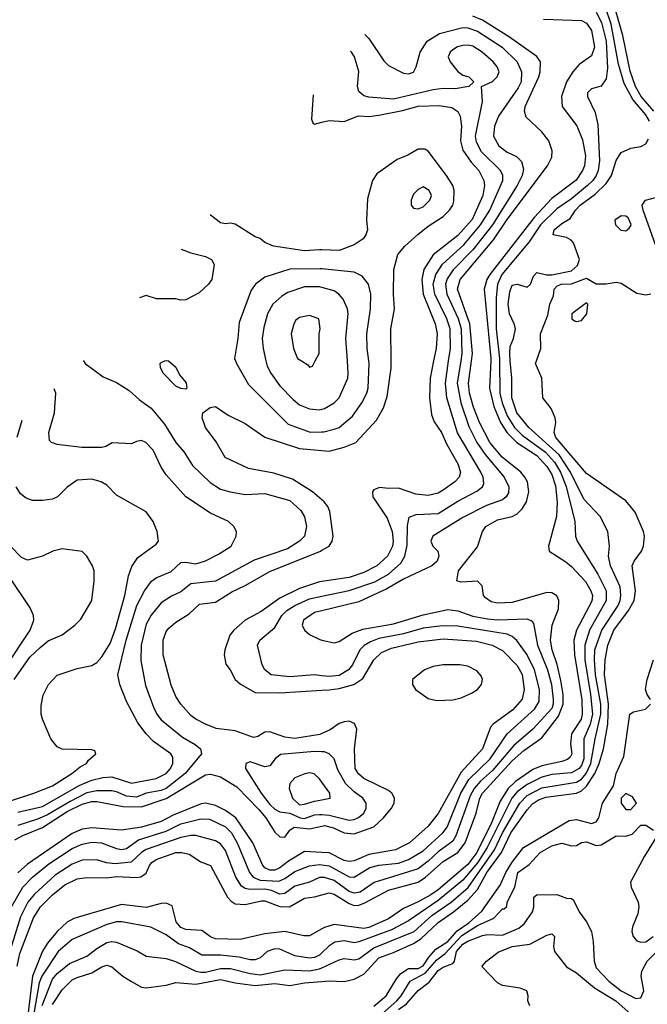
# Model space of a CAD drawing. Header units: inches. Extents: x 1793402 to 1900366, y 320852 to 470679.
# Tile 267 of 604: x 1828778 to 1831316, y 417396 to 421381. Entities that reach past the tile are written whole.
import ezdxf

# ---------------------------------------------------------------- set-up
doc = ezdxf.new("R2010")
doc.units = ezdxf.units.IN
doc.header["$MEASUREMENT"] = 0
for name, color, linetype in [('B8421', 7, 'Continuous'), ('B8422', 7, 'Continuous'), ('B8431', 7, 'Continuous'), ('B8432', 7, 'Continuous')]:
    doc.layers.add(name, color=color, linetype=linetype)

msp = doc.modelspace()

# ---------------------------------------------------------------- linework, layer by layer
at = {"layer": 'B8421', "color": 4}
for points, elevation in [([(1829035.3, 420000), (1829042, 419990), (1829115.5, 419935.5), (1829170, 419912.7), (1829220.1, 419880.1), (1829262, 419842), (1829310, 419809.3), (1829363.3, 419743.3), (1829410, 419669.2), (1829442.7, 419630), (1829476.6, 419576.6), (1829547.7, 419507.7), (1829590, 419480.9), (1829629.5, 419469.5), (1829690, 419459.5), (1829770, 419462.9), (1829870, 419434.5), (1829914.9, 419394.9), (1829929.5, 419369.5), (1829938, 419330), (1829929.3, 419290), (1829909.2, 419270), (1829860.7, 419239.3), (1829726.2, 419193.8), (1829570, 419108.2), (1829470, 419097.1), (1829430, 419065.5), (1829391.7, 419048.3), (1829350, 419020.7), (1829310, 418970.7), (1829290, 418934.8), (1829269.7, 418850), (1829267.7, 418787.7), (1829286.5, 418686.5), (1829319.1, 418599.1), (1829332.3, 418570), (1829350, 418546.6), (1829436.6, 418476.6), (1829487.7, 418447.7), (1829509.2, 418430), (1829513.2, 418410), (1829447.6, 418330), (1829370, 418269.1), (1829350, 418260.8), (1829290, 418250.2), (1829250, 418234.9), (1829210, 418237.7), (1829170, 418256), (1829150, 418260.2), (1829090, 418259.7), (1829050, 418251.2), (1828982.6, 418217.4), (1828890, 418162.6), (1828850, 418145.2), (1828770, 418120.2)], 308), ([(1829378, 420000), (1829379.6, 419999.6), (1829410, 419974), (1829423.6, 419943.6), (1829451.6, 419911.6), (1829454, 419890), (1829450, 419886), (1829430, 419888), (1829410, 419898), (1829358, 419950), (1829347.3, 419972.7), (1829346, 419990), (1829350, 419994), (1829365, 420000)], 304), ([(1829651.1, 420000), (1829654.8, 419990), (1829703.9, 419903.9), (1829863.4, 419743.4), (1829952.1, 419712.1), (1830000, 419712.3)], 308), ([(1829773.8, 420000), (1829778.8, 419978.8), (1829793.4, 419950), (1829830, 419898.8), (1829883.4, 419843.4), (1829910, 419822), (1829950, 419805.5), (1829990, 419802), (1830000, 419804.9)], 312), ([(1829917.8, 420000), (1829943.6, 419983.6), (1829950, 419974), (1829962, 419978), (1829973.3, 420000)], 316), ([(1828770, 418174), (1828870, 418196.5), (1829018.3, 418281.7), (1829070, 418302.7), (1829114.2, 418314.2), (1829150, 418317), (1829230, 418290.3), (1829330, 418310.3), (1829370, 418330.5), (1829387.3, 418350), (1829397.6, 418370), (1829396.6, 418396.6), (1829389.3, 418410), (1829319.3, 418459.3), (1829289.3, 418490), (1829255.3, 418535.3), (1829210, 418622), (1829182.7, 418690), (1829175.1, 418730), (1829208.2, 418870), (1829251.5, 419010), (1829282, 419070), (1829311.5, 419108.5), (1829330, 419122), (1829390, 419148), (1829430, 419184), (1829450, 419185.5), (1829490, 419178), (1829530, 419190.5), (1829582.5, 419217.5), (1829633.2, 419250), (1829654, 419290), (1829655.3, 419310), (1829644, 419330), (1829622, 419350), (1829550, 419383.7), (1829450, 419449.2), (1829370, 419539), (1829349.6, 419569.6), (1829318, 419638), (1829288, 419670), (1829270, 419677.2), (1829250, 419674), (1829230, 419664), (1829151.3, 419668.7), (1829126.4, 419653.6), (1829110, 419649.2), (1829029.5, 419649.5), (1828930, 419662), (1828906, 419670), (1828898, 419678), (1828895.3, 419710), (1828919, 419790), (1828924, 419870), (1828917.9, 419886.3)], 312), ([(1830000, 419438), (1829962.7, 419470), (1829880.8, 419520.8), (1829805.8, 419545.8), (1829703.9, 419563.9), (1829609.5, 419609.5), (1829572.5, 419672.5), (1829529, 419730), (1829515.3, 419770), (1829518, 419790), (1829548.4, 419811.6), (1829570, 419816), (1829620.7, 419780.7), (1829690, 419746), (1829770, 419690.7), (1829910, 419646), (1830000, 419637.3)], 304), ([(1828768.2, 419691.8), (1828787.7, 419760)], 316), ([(1828740.9, 418219.1), (1828835.3, 418250), (1828910, 418280.5), (1828988.7, 418330), (1829022.7, 418357.3), (1829048, 418370), (1829056.4, 418383.6), (1829086, 418410), (1829082, 418422), (1829070, 418426), (1828950, 418428), (1828930, 418438), (1828904, 418470), (1828869.4, 418550), (1828864.5, 418570), (1828864.8, 418604.8), (1828873.4, 418646.6), (1828894, 418690), (1828930, 418728), (1829010, 418754.4), (1829070, 418767.3), (1829090, 418779.1), (1829110, 418802), (1829143.3, 418856.7), (1829164.9, 418915.1), (1829202.6, 419050), (1829217.6, 419130), (1829231.6, 419168.4), (1829255.1, 419204.9), (1829330, 419258), (1829339, 419270), (1829334, 419310), (1829317.2, 419350), (1829290, 419388.7), (1829170, 419457.2), (1829130, 419497.2), (1829108, 419510), (1829070, 419521.2), (1829010, 419517.2), (1828970, 419489), (1828930.4, 419449.6), (1828910, 419440.9), (1828870, 419434.5), (1828830, 419435.1), (1828804.4, 419444.4), (1828781.4, 419461.5), (1828763.6, 419490)], 316), ([(1828713, 418750), (1828820.7, 418910), (1828835.1, 418950), (1828833.2, 418970), (1828820.1, 419000.1), (1828651.5, 419250)], 328), ([(1828755.1, 418710), (1828819.5, 418800.5), (1828860.1, 418839.9), (1828893.1, 418866.9), (1828950, 418890.7), (1829001.2, 418930), (1829025.4, 418954.6), (1829069.5, 419030), (1829079.5, 419110), (1829078.4, 419150), (1829072, 419170), (1829049.5, 419209.5), (1829030, 419229), (1828950, 419239.3), (1828912, 419230), (1828870, 419209), (1828810, 419194), (1828784.8, 419204.8), (1828740.9, 419250)], 324), ([(1830000, 418492.1), (1829991.6, 418488.4), (1829890, 418471.3), (1829850, 418476.9), (1829790, 418498.4), (1829770, 418497), (1829740.5, 418479.5), (1829724, 418476), (1829650, 418502.7), (1829572.1, 418512.1), (1829530, 418529.3), (1829490, 418549.3), (1829470, 418565.2), (1829429.2, 418610), (1829410, 418642), (1829390, 418688), (1829358, 418810), (1829358, 418870), (1829370, 418904.7), (1829381.2, 418918.8), (1829410, 418942.8), (1829463.6, 418976.4), (1829505.1, 419014.9), (1829570, 419023.8), (1829635.2, 419064.8), (1829690, 419090.4), (1829790, 419147), (1829994, 419230), (1830000, 419233.5)], 304), ([(1830000, 419107.5), (1829990, 419106), (1829910, 419078.9), (1829830, 419039.5), (1829754.5, 418985.5), (1829690, 418950.4), (1829644.5, 418910), (1829628, 418890), (1829607.3, 418830), (1829605.1, 418810), (1829611.9, 418771.9), (1829629, 418750), (1829649.2, 418710), (1829671.3, 418691.3), (1829730, 418658.4), (1829830, 418656.3), (1830000, 418666.8)], 296), ([(1830000, 418725.8), (1829970, 418729.6), (1829870, 418720.7), (1829795.3, 418730), (1829769, 418750), (1829759, 418770), (1829739, 418850), (1829748.7, 418870), (1829810, 418921), (1829838.4, 418970), (1829858.4, 418990), (1829890, 419010.3), (1829950, 419037.4), (1830000, 419047.7)], 292), ([(1830000, 418988.5), (1829970, 418981.3), (1829926, 418950), (1829920.9, 418930), (1829929.3, 418910), (1829950, 418892.7), (1829991.8, 418871.8), (1830000, 418870)], 288), ([(1830000, 418418.1), (1829970, 418419.7), (1829832.7, 418407.3), (1829810.7, 418390), (1829790, 418361.2), (1829770, 418357), (1829710, 418377.2), (1829692, 418370), (1829691, 418350), (1829754, 418250), (1829790, 418204.4), (1829810, 418186), (1829830, 418175.5), (1829870, 418168.9), (1829912, 418150), (1829930, 418148.1), (1829970, 418162.7), (1829990, 418164.4), (1830000, 418163.6)], 308), ([(1828758.6, 418061.4), (1828790, 418078.9), (1828870, 418111.3), (1828970, 418176.3), (1829030, 418205.4), (1829070, 418216.5), (1829090, 418217.3), (1829196, 418196), (1829270, 418195.8), (1829370.5, 418229.5), (1829530, 418324.2), (1829550, 418327.2), (1829590, 418316.5), (1829656.7, 418276.7), (1829744.9, 418184.9), (1829773.1, 418150), (1829810, 418092.4), (1829830, 418074), (1829850, 418072.7), (1829870, 418100.4), (1829887.7, 418112.3), (1829950, 418106.7), (1830000, 418117.5)], 304), ([(1830000, 418295.2), (1829990, 418309), (1829969.3, 418329.3), (1829950, 418332.7), (1829930.7, 418329.3), (1829890, 418313.2), (1829870.7, 418289.3), (1829868, 418270), (1829881.3, 418230), (1829910, 418203.7), (1829930, 418205.3), (1829970, 418218.4), (1830000, 418223.8)], 312), ([(1830000, 418010.6), (1829930, 418014.6), (1829864.6, 417975.4), (1829830, 417948.8), (1829810, 417938.9), (1829790, 417938.7), (1829770, 417948.4), (1829760.2, 417960.2), (1829720.3, 418050), (1829652, 418150), (1829610, 418180.3), (1829570, 418201.1), (1829530.3, 418210.3), (1829512.3, 418207.7), (1829399, 418161), (1829350, 418136.1), (1829270, 418112.6), (1829190, 418101.1), (1829070, 418110.3), (1829030, 418104.6), (1828990, 418087.4), (1828810, 417963.7), (1828770, 417928.4)], 296), ([(1828744.4, 417790), (1828790, 417870.4), (1828829.6, 417910), (1828896, 417964), (1828990, 418027.2), (1829030, 418044.2), (1829070, 418051.8), (1829108.8, 418048.8), (1829170, 418026.7), (1829190, 418023.1), (1829210, 418026.4), (1829258.6, 418061.4), (1829370, 418096.5), (1829430, 418126.5), (1829510, 418147.2), (1829545.9, 418145.8), (1829610, 418114), (1829634, 418090), (1829658, 418050), (1829707.2, 417930), (1829722.4, 417910), (1829750, 417898), (1829825.6, 417894.4), (1829850, 417904.6), (1829890, 417933.4), (1829950, 417956.5), (1829990, 417961.5), (1830000, 417960.4)], 292), ([(1830000, 417908.7), (1829990, 417908.7), (1829949.8, 417890.2), (1829890, 417874.6), (1829850, 417844.2), (1829830, 417841.7), (1829796.2, 417856.2), (1829770, 417861.6), (1829710, 417860.2), (1829690, 417864.9), (1829674.4, 417874.4), (1829652, 417910), (1829610, 418018.8), (1829590, 418044.9), (1829570, 418057.1), (1829490, 418078.7), (1829470, 418079.5), (1829430, 418071.7), (1829290, 418023.1), (1829270, 418010.3), (1829228.6, 417971.4), (1829164, 417964), (1829129, 417969), (1829090, 417981.3), (1829030, 417979.5), (1828990, 417963.7), (1828920.9, 417919.1), (1828837.8, 417842.2), (1828810.7, 417809.3), (1828781, 417750), (1828740.7, 417619.3)], 288), ([(1828767.2, 417550), (1828778.8, 417601.2), (1828834, 417746), (1828862.4, 417790), (1828910, 417838.7), (1828960.6, 417879.4), (1829010, 417903.1), (1829050, 417908.5), (1829130, 417907.2), (1829170, 417912.9), (1829250, 417908.8), (1829267.8, 417912.2), (1829290, 417926.8), (1829302.5, 417957.5), (1829312, 417970), (1829330, 417982), (1829410, 418010.3), (1829434, 418010), (1829463.7, 418003.7), (1829510, 417973), (1829550, 417957.3), (1829618.4, 417830), (1829632.8, 417812.8), (1829650, 417802), (1829690, 417800.3), (1829755.4, 417815.4), (1829770, 417814.6), (1829830, 417792.4), (1829869.7, 417790.3), (1829930, 417825.7), (1829970, 417830.4), (1830000, 417838.8)], 284), ([(1830000, 417701.4), (1829950, 417673.4), (1829926.6, 417673.4), (1829850, 417690.3), (1829770, 417681.7), (1829670, 417658.7), (1829570, 417661.3), (1829550, 417668.4), (1829514.9, 417694.9), (1829450, 417698.7), (1829430, 417706.4), (1829410.4, 417730), (1829394.2, 417794.2), (1829370, 417805.5), (1829350, 417804.4), (1829290, 417787.2), (1829190, 417800.3), (1828996.6, 417743.4), (1828970, 417728), (1828930, 417690.4), (1828890, 417643.8), (1828870, 417610.5), (1828829, 417510), (1828811.1, 417350)], 276), ([(1830000, 417604.1), (1829990, 417594.4), (1829970, 417584.9), (1829950, 417582.7), (1829890, 417591.7), (1829830, 417619.3), (1829810, 417620.5), (1829779, 417610), (1829750, 417584), (1829730, 417576.3), (1829710, 417575.5), (1829666.1, 417586.1), (1829590, 417594.9), (1829514.4, 417594.4), (1829464.4, 417624.4), (1829420.5, 417640.5), (1829370, 417677.1), (1829307.9, 417707.9), (1829190.3, 417730.3), (1829170, 417730.3), (1829130, 417718.7), (1828990, 417657.6), (1828933.6, 417610), (1828866.8, 417510), (1828856.9, 417483.1), (1828826.8, 417313.2)], 272), ([(1828868.8, 417391.2), (1828910, 417498), (1828930, 417521.3), (1828978.8, 417561.2), (1829050, 417590.6), (1829090, 417622.4), (1829130, 417646), (1829150, 417650.4), (1829170, 417648), (1829252.8, 417612.8), (1829290, 417590.8), (1829370, 417581.6), (1829408.6, 417568.6), (1829490, 417530.4), (1829510, 417526), (1829530, 417525.5), (1829590, 417540.2), (1829630, 417540.2), (1829710, 417520.2), (1829750, 417515.2), (1829850, 417535.8), (1829950, 417531.5), (1829990, 417539), (1830000, 417543.7)], 268), ([(1828910, 417395.5), (1828950, 417454.9), (1828990, 417494.4), (1829010, 417504.9), (1829070, 417523.1), (1829110, 417548), (1829130, 417554.9), (1829150, 417547.3), (1829194.8, 417510), (1829230, 417487.7), (1829270, 417464.9), (1829290, 417462.8), (1829370, 417473.4), (1829410, 417483.8), (1829490, 417477.3), (1829590, 417495.8), (1829650, 417482.4), (1829730, 417472.4), (1829810, 417479.6), (1829870, 417471.6), (1829930, 417482.7), (1830000, 417488.1)], 264)]:
    msp.add_lwpolyline(points, dxfattribs=dict(at, elevation=elevation))
at = {"layer": 'B8422', "color": 4}
for points, elevation in [([(1829964.4, 421076.1), (1829958, 420978), (1829963.1, 420963.1), (1829970, 420958), (1830000, 420965.6)], 296), ([(1830000, 420449.3), (1829990, 420449.6), (1829930, 420445.6), (1829804.1, 420464.1), (1829770, 420479), (1829750, 420495.3), (1829730, 420502), (1829650, 420553.2), (1829630, 420557.2), (1829610, 420554), (1829590, 420559), (1829549.4, 420589.4), (1829548.7, 420590.1)], 304), ([(1829431.2, 420452.7), (1829470, 420437.2), (1829530, 420422.7), (1829554, 420410), (1829564, 420390), (1829555.3, 420330), (1829542, 420310), (1829504.1, 420275.9), (1829450, 420246.8), (1829430, 420246), (1829410, 420251.3), (1829331.1, 420251.1), (1829290, 420264.7), (1829262.6, 420255.5)], 308), ([(1830000, 420372.4), (1829993.1, 420373.1), (1829870, 420371.8), (1829770, 420339.3), (1829731, 420310), (1829713.4, 420286.6), (1829665.2, 420154.8), (1829660.7, 420090), (1829647.3, 420010), (1829651.1, 420000)], 308), ([(1830000, 420297), (1829990, 420299.6), (1829930, 420299.6), (1829862.6, 420277.4), (1829837.6, 420262.4), (1829802, 420230), (1829780.5, 420190), (1829764.7, 420135.3), (1829759.1, 420090), (1829762, 420050), (1829773.8, 420000)], 312), ([(1829973.3, 420000), (1829988.7, 420030), (1829989, 420110), (1829993.2, 420130), (1829988, 420170), (1829950, 420184), (1829910, 420175.3), (1829895.3, 420164.7), (1829886, 420150), (1829876, 420110), (1829884.7, 420050), (1829902, 420010), (1829917.8, 420000)], 316), ([(1829035.2, 420000.2), (1829035.3, 420000)], 308), ([(1829365, 420000), (1829370, 420002), (1829378, 420000)], 304)]:
    msp.add_lwpolyline(points, dxfattribs=dict(at, elevation=elevation))
at = {"layer": 'B8431', "color": 4}
for points, elevation in [([(1830000, 419712.3), (1830007.7, 419712.3), (1830050, 419723), (1830070, 419730.7), (1830123.8, 419776.2), (1830162, 419830), (1830182, 419870), (1830187, 419890), (1830191.8, 419990), (1830190.3, 420000)], 308), ([(1830561.6, 420000), (1830547.6, 419910), (1830561.5, 419830), (1830594.8, 419734.8), (1830627.1, 419670), (1830661, 419621), (1830737.6, 419530), (1830755.6, 419490), (1830754.5, 419465.5), (1830746, 419450), (1830730, 419438), (1830665.9, 419414.1), (1830570, 419366.4), (1830449.2, 419290), (1830441.2, 419270), (1830449.2, 419250), (1830469, 419230), (1830473.2, 419210), (1830466, 419190), (1830445.2, 419170), (1830330, 419116.5), (1830263.1, 419076.9), (1830150, 419024.9), (1830000, 418988.5)], 288), ([(1830000, 417543.7), (1830070, 417576.4), (1830090, 417581.6), (1830130, 417575.3), (1830150, 417579.5), (1830210, 417624.4), (1830373.3, 417690), (1830444.6, 417755.4), (1830523.5, 417810), (1830591.1, 417868.9), (1830698.3, 418021.7), (1830730, 418090.3), (1830800.9, 418210), (1830830, 418240.8), (1830890, 418272.3), (1831030, 418294.4), (1831050, 418306.9), (1831068.8, 418330), (1831088.2, 418370), (1831105.3, 418470), (1831129, 418570), (1831128.9, 418610), (1831107.1, 418730), (1831102.4, 418790), (1831104.5, 418830), (1831132.3, 418910), (1831198.3, 419010), (1831206.6, 419030), (1831209.7, 419050), (1831205.9, 419085.9), (1831167.8, 419170), (1831159.6, 419210), (1831163.7, 419250), (1831157.2, 419310), (1831126, 419370), (1831060.1, 419440.1), (1831005.8, 419550), (1830959.5, 419619.5), (1830837.6, 419730), (1830788.5, 419790), (1830768.5, 419850), (1830768.2, 419930), (1830762.2, 420000)], 268), ([(1830451.8, 420000), (1830437.6, 419930), (1830435.1, 419850), (1830443.3, 419783.3), (1830453.6, 419753.6), (1830483.7, 419710), (1830503.8, 419663.8), (1830550, 419584), (1830560.9, 419550), (1830556, 419530), (1830537.2, 419510), (1830490, 419476.3), (1830470, 419464.9), (1830430, 419455.5), (1830380.7, 419460.7), (1830310, 419485.5), (1830270, 419483), (1830232.9, 419487.1), (1830210, 419478), (1830205.2, 419470), (1830206, 419450), (1830263.5, 419363.5), (1830284, 419310), (1830288, 419270), (1830285.1, 419250), (1830265.1, 419210), (1830222, 419170), (1830170, 419144.2), (1830110, 419123.6), (1830000, 419107.5)], 296), ([(1830683.2, 420000), (1830677.8, 419890), (1830695.7, 419815.7), (1830722.4, 419750), (1830749.2, 419709.2), (1830789.2, 419669.2), (1830870, 419616.8), (1830910, 419572.6), (1830930, 419539.6), (1830945.6, 419494.4), (1830952.3, 419427.7), (1830949.6, 419370), (1830916, 419250), (1830919, 419230), (1830987.2, 419187.2), (1831010, 419167.3), (1831066.7, 419106.7), (1831088.2, 419070), (1831094, 419050), (1831091.8, 419028.2), (1831029.8, 418910.2), (1831018.5, 418870), (1831021.4, 418810), (1831051.9, 418628.1), (1831053.3, 418570), (1831048.2, 418550), (1831009.7, 418490), (1831005.4, 418450), (1831011.5, 418410), (1831004.2, 418395.8), (1830993.3, 418386.7), (1830970, 418378), (1830890, 418360.8), (1830853.1, 418346.9), (1830782.9, 418297.1), (1830753.5, 418270), (1830721.7, 418218.3), (1830685.8, 418130), (1830627, 418010), (1830590, 417961.6), (1830470, 417859.6), (1830440.5, 417839.5), (1830390, 417810.2), (1830330, 417783.1), (1830270, 417741.5), (1830190, 417707.2), (1830170, 417703.2), (1830050, 417719.5), (1830010, 417707), (1830000, 417701.4)], 276), ([(1830000, 419637.3), (1830030, 419634.4), (1830090, 419650.4), (1830137.2, 419670), (1830220.5, 419759.5), (1830249.6, 419810), (1830264.4, 419855.6), (1830280.7, 419970), (1830280.4, 420000)], 304), ([(1830000, 417838.8), (1830030, 417847.2), (1830050, 417841.7), (1830110, 417804.4), (1830130, 417796.5), (1830150, 417797.7), (1830173.8, 417806.2), (1830270, 417858.3), (1830390, 417890.2), (1830418.9, 417910), (1830490, 417974.3), (1830550, 418010.3), (1830579.8, 418050), (1830623.9, 418170), (1830639.3, 418230), (1830649.8, 418250), (1830770, 418380.9), (1830817.5, 418422.5), (1830890, 418474.4), (1830957.4, 418562.6), (1830975.5, 418610), (1830976.2, 418650), (1830966.6, 418706.6), (1830951.4, 418771.4), (1830931, 418830), (1830924.4, 418870), (1830931.1, 418930), (1830956.9, 418996.9), (1830958.4, 419030), (1830950, 419049), (1830930, 419060.9), (1830910, 419062), (1830770, 419021.6), (1830710, 419019.5), (1830685.4, 419025.4), (1830661.5, 419041.5), (1830654, 419050), (1830648.7, 419090), (1830630, 419108.7), (1830564, 419104), (1830546, 419110), (1830553.2, 419150), (1830630, 419246.8), (1830649.4, 419310), (1830662.7, 419330), (1830710, 419356.4), (1830769.7, 419370.3), (1830790, 419380.5), (1830810, 419400.7), (1830827.6, 419430), (1830836.9, 419470), (1830831.6, 419510), (1830821.6, 419530), (1830805.1, 419550), (1830729.9, 419609.9), (1830679.8, 419670), (1830637.6, 419750), (1830613.2, 419813.2), (1830597.2, 419870), (1830593.3, 419910), (1830605.6, 420000)], 284), ([(1830000, 417488.1), (1830030, 417490.4), (1830090, 417488), (1830130, 417498), (1830170, 417518.4), (1830230, 417584.2), (1830290, 417606), (1830370, 417642), (1830399.7, 417660.3), (1830470, 417727.7), (1830532.8, 417770), (1830590, 417817.7), (1830630, 417860.3), (1830667.5, 417930), (1830727.2, 418010), (1830764.4, 418090), (1830830, 418183.1), (1830852.3, 418207.7), (1830876.4, 418223.6), (1830905.6, 418234.4), (1831030, 418250.2), (1831050, 418259.6), (1831070, 418278.9), (1831104.4, 418330), (1831122, 418370), (1831138.8, 418430), (1831157, 418530), (1831159.1, 418610), (1831143.5, 418730), (1831146.2, 418790), (1831156.8, 418850), (1831181.5, 418910), (1831239.8, 418990), (1831263.1, 419030), (1831268.2, 419070), (1831255.1, 419170), (1831262.7, 419190), (1831292.7, 419230), (1831301.2, 419250), (1831305.2, 419290), (1831301.2, 419310), (1831267.5, 419387.5), (1831230, 419434), (1831070, 419543.7), (1830946, 419690), (1830939.6, 419710), (1830946.6, 419750), (1830943.5, 419770), (1830926.9, 419806.9), (1830893.2, 419850), (1830889.5, 419929.5), (1830864, 419990), (1830867.5, 420000)], 264), ([(1830000, 419804.9), (1830010, 419807.7), (1830050, 419830.8), (1830069.6, 419850.4), (1830104.5, 419930), (1830107, 419950), (1830103.6, 420000)], 312), ([(1830000, 419047.7), (1830110.4, 419070.4), (1830214.1, 419105.9), (1830270, 419136.5), (1830319.3, 419180.7), (1830335.6, 419210), (1830345.3, 419254.7), (1830345.8, 419334.2), (1830352.5, 419367.5), (1830382, 419378), (1830470, 419382), (1830550, 419432.2), (1830626.7, 419473.3), (1830649.3, 419490), (1830655.6, 419504.4), (1830652, 419530), (1830643.6, 419550), (1830548.9, 419708.9), (1830505.1, 419850), (1830500.4, 419910), (1830512.8, 420000)], 292), ([(1830718.2, 420000), (1830720.3, 419870), (1830728.9, 419830), (1830750, 419777.6), (1830779.2, 419730), (1830810, 419699.8), (1830905.1, 419630), (1830940.3, 419590), (1830965.8, 419550), (1830988.2, 419491.8), (1831022.9, 419350), (1831026, 419290), (1831032.7, 419270), (1831116.3, 419136.3), (1831149.7, 419069.7), (1831149.7, 419030), (1831082.3, 418910), (1831063.9, 418850), (1831063.1, 418790), (1831087.1, 418650), (1831094.4, 418570), (1831085, 418530), (1831059.8, 418470), (1831059.8, 418390), (1831050, 418362.4), (1831040.5, 418350), (1831010, 418332.7), (1830930, 418326), (1830890, 418314.9), (1830830, 418285.8), (1830790, 418255.2), (1830768.7, 418230), (1830668.2, 418030), (1830630, 417968), (1830570, 417899), (1830470, 417815.8), (1830350, 417733.7), (1830282.2, 417697.8), (1830150, 417648.4), (1830130, 417644.9), (1830090, 417653.4), (1830052.6, 417647.4), (1830028.3, 417631.7), (1830000, 417604.1)], 272), ([(1830000, 419233.5), (1830029.5, 419250.5), (1830041.2, 419270), (1830046, 419290), (1830032, 419390), (1830024.5, 419410), (1830009.3, 419430), (1830000, 419438)], 304), ([(1830000, 418870), (1830050, 418859.5), (1830070, 418864.5), (1830122.3, 418897.7), (1830165.2, 418914.8), (1830290, 418936), (1830410, 418972.6), (1830510, 418993.6), (1830550, 418987.8), (1830610, 418966.9), (1830670, 418956.4), (1830710, 418952.6), (1830830, 418956.2), (1830847.6, 418947.6), (1830856.6, 418936.6), (1830872.6, 418850), (1830912.1, 418750), (1830928.5, 418690), (1830936.1, 418630), (1830936.1, 418610), (1830930, 418593.4), (1830853.3, 418510), (1830776.6, 418443.4), (1830690, 418342.7), (1830641.1, 418299), (1830616, 418270), (1830600.4, 418239.6), (1830542.5, 418077.5), (1830530, 418056.4), (1830470, 418013.1), (1830430, 417974.6), (1830390, 417944.2), (1830210.9, 417889.1), (1830155.1, 417850), (1830130, 417846.3), (1830110, 417853.1), (1830050, 417896.5), (1830010, 417908.8), (1830000, 417908.7)], 288), ([(1830000, 417960.4), (1830030, 417956.9), (1830110, 417912), (1830130, 417910.4), (1830194, 417950), (1830230, 417959.5), (1830310, 417966.7), (1830350, 417981.7), (1830410, 418016.5), (1830489.6, 418090), (1830506.5, 418113.5), (1830562.4, 418250), (1830594.1, 418305.9), (1830681.1, 418390), (1830749.8, 418490.2), (1830859.6, 418590), (1830878.5, 418621.5), (1830879.7, 418670), (1830860.4, 418750), (1830830.8, 418810.8), (1830788.3, 418868.3), (1830770, 418884.5), (1830750, 418893.3), (1830550, 418925.7), (1830488.2, 418928.2), (1830410, 418918.5), (1830330, 418895.1), (1830230, 418876), (1830196.9, 418863.1), (1830171.6, 418848.4), (1830153, 418830), (1830123.8, 418770), (1830107.7, 418750), (1830070, 418726.9), (1830030, 418722), (1830000, 418725.8)], 292), ([(1830000, 418666.8), (1830030, 418668.6), (1830070, 418674.5), (1830129.1, 418690.9), (1830165.2, 418714.8), (1830210.4, 418790), (1830240.7, 418819.3), (1830282.2, 418837.8), (1830390, 418863.1), (1830490, 418874.8), (1830625.9, 418865.9), (1830689.2, 418850), (1830730, 418827.6), (1830790, 418767.3), (1830810.8, 418730.8), (1830818.9, 418670), (1830809.7, 418630.3), (1830771.9, 418588.1), (1830692.3, 418530), (1830682.7, 418517.3), (1830649.5, 418430), (1830564.1, 418335.9), (1830470, 418167.7), (1830430, 418116.3), (1830355.1, 418050), (1830298.2, 418021.8), (1830190, 418002.7), (1830130, 417976.9), (1830110, 417974.3), (1830090, 417978.3), (1830030, 418008.9), (1830000, 418010.6)], 296), ([(1831329, 418630), (1831315.1, 418650), (1831309.6, 418670), (1831315.6, 418710), (1831340.9, 418790)], 256), ([(1830210, 417388.5), (1830260.7, 417430), (1830301.4, 417498.6), (1830319.8, 417520.2), (1830350, 417540.9), (1830390, 417541.1), (1830410, 417551.6), (1830432.8, 417587.2), (1830460.6, 417619.4), (1830510, 417650.3), (1830546.6, 417693.4), (1830594.7, 417725.3), (1830646.6, 417773.4), (1830721.8, 417878.2), (1830744.5, 417930), (1830770, 417971.8), (1830816.2, 418030), (1830999.7, 418140.3), (1831030, 418143.7), (1831090, 418128.2), (1831110, 418134), (1831120.7, 418150), (1831135.6, 418210), (1831179.5, 418280.5), (1831189.7, 418330), (1831221.3, 418398.7), (1831246, 418570), (1831260.2, 418579.8), (1831309.2, 418590.8), (1831328.7, 418610)], 256), ([(1830000, 418117.5), (1830010, 418119.6), (1830047.3, 418110), (1830090, 418090.3), (1830130, 418086), (1830210, 418114), (1830249.6, 418150), (1830282, 418190), (1830292.3, 418210), (1830293.2, 418230), (1830282.7, 418250), (1830270, 418260.9), (1830169.8, 418309.8), (1830148.7, 418328.7), (1830135.1, 418350), (1830131.5, 418430), (1830141.2, 418510), (1830132.3, 418532.3), (1830110, 418541.2), (1830090, 418539.3), (1830070, 418532.3), (1830033.4, 418506.6), (1830000, 418492.1)], 304), ([(1830000, 418163.6), (1830030, 418161.3), (1830110, 418141.1), (1830130, 418143.7), (1830148.1, 418151.9), (1830169.3, 418170), (1830179.3, 418190), (1830179.3, 418210), (1830165.2, 418230), (1830130, 418256.2), (1830095.6, 418290), (1830064.6, 418344.6), (1830049.6, 418389.6), (1830029, 418410), (1830010, 418417.6), (1830000, 418418.1)], 308), ([(1830000, 418223.8), (1830034, 418230), (1830032.7, 418250), (1830000, 418295.2)], 312), ([(1830210, 417327.2), (1830303.5, 417410), (1830321, 417430), (1830356.9, 417490), (1830418.3, 417521.7), (1830464.4, 417575.6), (1830498.4, 417601.6), (1830566, 417674), (1830630, 417714.4), (1830695.2, 417744.8), (1830730, 417782), (1830738, 417782), (1830748.7, 417791.3), (1830749.2, 417810), (1830781.1, 417870), (1830792, 417930), (1830838.2, 417961.8), (1830882.7, 418010), (1830930, 418037.1), (1830970, 418048), (1831010, 418037.3), (1831030, 418038.8), (1831050, 418050.6), (1831070, 418053), (1831110, 418038.8), (1831130, 418040.7), (1831190, 418077.3), (1831230, 418076.4), (1831255.6, 418084.4), (1831290, 418120.7), (1831310, 418120.7), (1831341.4, 418101.4)], 252), ([(1831351, 418070), (1831304.4, 417995.6), (1831248.4, 417890), (1831250.4, 417870), (1831279.3, 417810), (1831281.6, 417790), (1831278, 417762), (1831256.3, 417710), (1831254, 417690), (1831258.8, 417670), (1831273.4, 417653.4), (1831290, 417648), (1831310, 417648.4), (1831339.5, 417670)], 252), ([(1830310, 417375.2), (1830342.2, 417397.8), (1830390, 417452.2), (1830434.1, 417485.9), (1830470, 417532.9), (1830490, 417546.3), (1830530, 417560.5), (1830536.9, 417570), (1830544.4, 417610), (1830570, 417639), (1830590, 417651.3), (1830650, 417674.6), (1830670, 417678), (1830730, 417675.3), (1830796.5, 417703.5), (1830817.8, 417722.2), (1830851.8, 417770), (1830858, 417790), (1830857.2, 417830), (1830870, 417839.1), (1830950, 417840.5), (1830990, 417826), (1831010, 417824.7), (1831018, 417818), (1831041, 417770), (1831070.4, 417730.4), (1831090.4, 417690.4), (1831098, 417650), (1831101.6, 417570), (1831110, 417544), (1831160.5, 417490), (1831210, 417450.4), (1831270, 417419.1), (1831290, 417422.8), (1831302, 417450), (1831291.6, 417510), (1831293.6, 417530), (1831315.6, 417570), (1831370, 417624.9)], 248), ([(1830841.2, 417390), (1830833.2, 417410), (1830834, 417430), (1830828.7, 417450), (1830801.5, 417461.5), (1830730, 417472.7), (1830710, 417482.7), (1830650, 417546), (1830648, 417550), (1830666, 417570), (1830713.6, 417606.4), (1830770, 417630.4), (1830840.9, 417639.1), (1830910, 417676), (1830930, 417681), (1830941, 417670), (1830937.1, 417630), (1830941.6, 417610), (1830990, 417547.7), (1831030, 417524), (1831102.8, 417462.8), (1831188.4, 417410), (1831263.5, 417343.5)], 244)]:
    msp.add_lwpolyline(points, dxfattribs=dict(at, elevation=elevation))
for points, elevation in [([(1830558, 418770), (1830490, 418769.6), (1830450, 418763.6), (1830414.8, 418750), (1830366, 418710), (1830366, 418690), (1830378.8, 418670), (1830430, 418633.4), (1830465.1, 418625.1), (1830530, 418628.5), (1830563.3, 418636.7), (1830604.9, 418655.1), (1830629.2, 418670), (1830646, 418690), (1830649.4, 418710), (1830644.8, 418724.8), (1830626.2, 418746.2), (1830590, 418764.2)], 304), ([(1831230, 418249), (1831211, 418230), (1831210.6, 418210), (1831230, 418183.8), (1831250, 418183.8), (1831272.7, 418210), (1831255.9, 418235.9)], 256)]:
    msp.add_lwpolyline(points, close=True, dxfattribs=dict(at, elevation=elevation))
at = {"layer": 'B8432', "color": 4}
for points, elevation in [([(1831110, 421411.8), (1831130.8, 421370), (1831150, 421294), (1831155.6, 421184.4), (1831150, 421142), (1831130, 421111.3), (1831090, 421101), (1831074.6, 421085.4), (1831074, 421070), (1831105.6, 421005.6), (1831116, 420956), (1831123.5, 420810), (1831118, 420770), (1831109.7, 420750), (1831096.3, 420730), (1831074.7, 420710), (1831010, 420656), (1830950, 420616), (1830884.8, 420550), (1830837.8, 420482.2), (1830727.3, 420350), (1830709.8, 420310), (1830705.3, 420254.7), (1830705.5, 420130), (1830718, 420010), (1830718.2, 420000)], 272), ([(1831324.8, 420970), (1831310, 420996.3), (1831258.3, 421058.3), (1831222.9, 421122.9), (1831200.4, 421200.4), (1831170, 421362.7), (1831147.6, 421430)], 268), ([(1831342.8, 421010), (1831291.7, 421070), (1831268.9, 421110), (1831247.2, 421172.8), (1831216.8, 421316.8), (1831185.3, 421430)], 264), ([(1830605.6, 420000), (1830609.8, 420030.2), (1830598.8, 420150), (1830548.5, 420290), (1830559.7, 420330), (1830694.5, 420490), (1830750, 420572.2), (1830912, 420790), (1830930, 420824.7), (1830931.8, 420850), (1830918.4, 420890), (1830890, 420927), (1830826.6, 420986.6), (1830819.6, 421010), (1830822.4, 421030), (1830878, 421150), (1830883.6, 421170), (1830884.5, 421210), (1830870, 421232.3), (1830758.4, 421310), (1830650, 421378.5), (1830610, 421395.6)], 284), ([(1830896.8, 421383.2), (1831050, 421378), (1831070, 421366.6), (1831090, 421337.2), (1831102.4, 421270), (1831090, 421234.8), (1831040.1, 421199.9), (1831015.1, 421170), (1830989.7, 421130), (1830969.6, 421070), (1830972, 421030), (1831030.9, 420950.9), (1831054, 420894), (1831065.7, 420830), (1831062.6, 420790), (1831054.3, 420770), (1831028.8, 420731.2), (1830930, 420657.4), (1830859.3, 420580.7), (1830679.1, 420350), (1830667.3, 420330), (1830656, 420290), (1830683.7, 420010), (1830683.2, 420000)], 276), ([(1830174.2, 421321.4), (1830190, 421305.2), (1830250, 421214), (1830270, 421195.3), (1830330, 421164), (1830350, 421162), (1830370, 421168.7), (1830381, 421190), (1830397.3, 421250), (1830426.1, 421293.9), (1830475.4, 421324.6), (1830570, 421349.7), (1830590, 421348.2), (1830630, 421334), (1830729.6, 421270), (1830789.6, 421210), (1830807.8, 421170), (1830806, 421130), (1830794.3, 421105.7), (1830714.5, 420990), (1830698.4, 420950), (1830694.5, 420910), (1830716, 420870), (1830750, 420844.5), (1830787.3, 420827.3), (1830807.3, 420807.3), (1830815.6, 420775.6), (1830809.6, 420750), (1830789.7, 420710), (1830689.8, 420550), (1830611, 420450), (1830531.5, 420368.5), (1830507.3, 420332.7), (1830500.4, 420310), (1830505.1, 420270), (1830551.4, 420171.4), (1830562.8, 420130), (1830566.2, 420030), (1830561.6, 420000)], 288), ([(1830512.8, 420000), (1830519.8, 420050), (1830519.2, 420130), (1830504.8, 420170), (1830456.8, 420270), (1830449.8, 420310), (1830461.1, 420350), (1830488, 420392), (1830574, 420470), (1830641.5, 420550), (1830679.2, 420610), (1830731.5, 420730), (1830731.8, 420750), (1830722.9, 420770), (1830645.5, 420845.5), (1830624.9, 420884.9), (1830621.1, 420910), (1830649.3, 421050), (1830646, 421110), (1830690, 421131.3), (1830708.7, 421150), (1830717.2, 421170), (1830709, 421190), (1830693.2, 421210), (1830649, 421250), (1830610, 421273.6), (1830590, 421278.4), (1830570, 421277), (1830548.7, 421271.3), (1830530, 421259.3), (1830518.8, 421250), (1830510.8, 421230), (1830518.8, 421210), (1830550, 421171), (1830570, 421156), (1830594, 421150), (1830614, 421130), (1830594, 421110), (1830538.5, 421101.5), (1830490, 421102.9), (1830450, 421096.9), (1830290, 421059.7), (1830190, 421067.3), (1830170, 421073.2), (1830149, 421090), (1830144, 421110), (1830149.1, 421170.9), (1830132, 421230), (1830119.3, 421250), (1830115.9, 421253.2)], 292), ([(1830000, 420965.6), (1830030, 420973.2), (1830090, 420969.3), (1830148.6, 420991.4), (1830190, 420989.6), (1830230, 420994.7), (1830326.6, 421013.4), (1830390, 421031.1), (1830473.9, 421033.9), (1830525.1, 421025.1), (1830549.7, 421009.7), (1830559.6, 420990), (1830564.2, 420950), (1830560.5, 420890), (1830570, 420853.2), (1830603.6, 420803.6), (1830635.1, 420770), (1830655.1, 420730), (1830657.4, 420710), (1830651.1, 420670), (1830607.4, 420572.6), (1830550, 420507.2), (1830450.8, 420429.2), (1830412.8, 420370), (1830404.8, 420330), (1830409.7, 420270), (1830458.3, 420150), (1830466.3, 420110), (1830462, 420050), (1830451.8, 420000)], 296), ([(1830762.2, 420000), (1830759.7, 420030), (1830762, 420058), (1830775.1, 420090), (1830782.7, 420130), (1830778, 420150), (1830758.4, 420190), (1830753, 420230), (1830760.1, 420279.9), (1830770, 420306.8), (1830790, 420310.4), (1830830, 420298), (1830843.7, 420310), (1830856.6, 420343.4), (1830870, 420358), (1830908.1, 420348.1), (1830930, 420347.6), (1831010, 420364.7), (1831033.8, 420386.2), (1831042.6, 420410), (1831017.2, 420477.2), (1831008.5, 420488.5), (1830990, 420499.6), (1830935.3, 420510), (1830939.3, 420530), (1830970, 420556.3), (1831004.1, 420575.9), (1831025.6, 420610), (1831044.7, 420630), (1831105.6, 420674.4), (1831150, 420717.6), (1831171.1, 420750), (1831190, 420811), (1831210, 420842.8), (1831250, 420860.5), (1831290, 420867.7), (1831310, 420879.1), (1831321.7, 420898.3)], 268), ([(1830280.4, 420000), (1830279.3, 420130), (1830294, 420210), (1830289.6, 420270), (1830291.6, 420370), (1830306.6, 420430), (1830335.8, 420464.2), (1830388.6, 420511.4), (1830430, 420544.9), (1830490, 420583.7), (1830515.6, 420610), (1830529.6, 420630), (1830533.7, 420646.3), (1830535.6, 420690), (1830529.6, 420710), (1830503.6, 420750), (1830430, 420849), (1830416.6, 420856.6), (1830390, 420857.2), (1830347.9, 420832.1), (1830304.7, 420815.3), (1830223, 420757), (1830204.7, 420730), (1830184.5, 420655.5), (1830181, 420570), (1830184.7, 420530), (1830178, 420510), (1830166.4, 420493.6), (1830131.3, 420470), (1830070, 420447.3), (1830000, 420449.3)], 304), ([(1831349.2, 420470), (1831299.3, 420610), (1831295.3, 420630), (1831309, 420651), (1831350, 420661)], 264), ([(1830190.3, 420000), (1830182.9, 420050), (1830181.6, 420110), (1830196.2, 420210), (1830198, 420270), (1830189.3, 420310), (1830163.3, 420343.3), (1830130, 420359.3), (1830000, 420372.4)], 308), ([(1830867.5, 420000), (1830885.2, 420050), (1830884.5, 420110), (1830914.5, 420185.5), (1830922.7, 420230), (1830936.6, 420263.4), (1830939.3, 420290), (1830950, 420302.8), (1830968, 420310), (1831010, 420312.4), (1831070, 420334.8), (1831110, 420311.3), (1831150, 420311.3), (1831190, 420318.8), (1831210, 420314), (1831274.6, 420274.6), (1831310, 420266.8), (1831330, 420271.3)], 264), ([(1830103.6, 420000), (1830097.6, 420090), (1830106.6, 420190), (1830103.7, 420210), (1830086, 420250), (1830069.2, 420270), (1830050, 420283.7), (1830000, 420297)], 312)]:
    msp.add_lwpolyline(points, dxfattribs=dict(at, elevation=elevation))
for points, elevation in [([(1830410, 420704), (1830390, 420694), (1830370, 420675.3), (1830361, 420650), (1830361, 420630), (1830370, 420618), (1830390, 420616), (1830410, 420624), (1830437.2, 420650), (1830444, 420670), (1830434, 420690)], 308), ([(1831210, 420587.3), (1831185.5, 420570), (1831188.2, 420550), (1831209.1, 420529.1), (1831230, 420526), (1831243.3, 420536.7), (1831251, 420549), (1831250, 420555.3), (1831238.5, 420578.5), (1831230, 420585.1)], 268), ([(1831070, 420235.3), (1831011, 420190), (1831011.3, 420170), (1831022, 420162), (1831030, 420158.8), (1831050, 420162.8), (1831072.3, 420190), (1831075.3, 420230)], 264)]:
    msp.add_lwpolyline(points, close=True, dxfattribs=dict(at, elevation=elevation))

doc.saveas('drawing.dxf')
